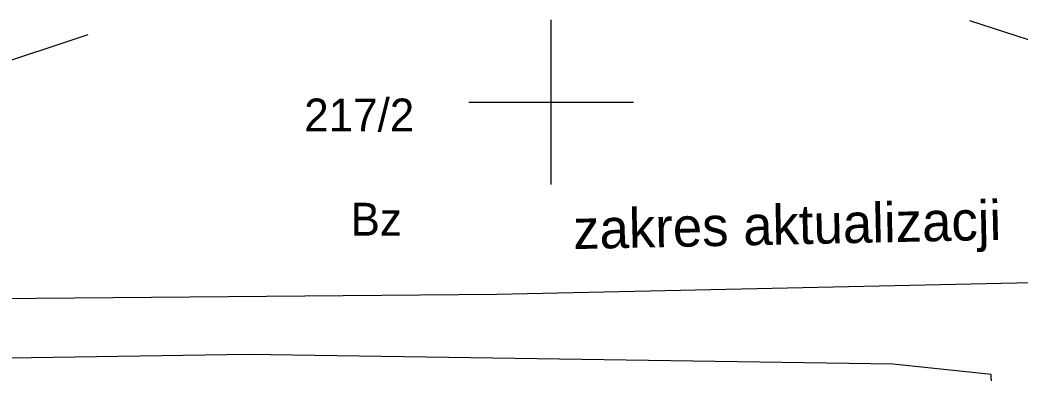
# Model space of a CAD drawing. Extents: x 6512400 to 6513200, y 6022500 to 6022750.
# Drawn here: x 6512733.85 to 6512764.26, y 6022691.76 to 6022702.5 of the extents above; entities that cross this region are included whole.
import ezdxf

# ---------------------------------------------------------------- set-up
doc = ezdxf.new("R2010")
doc.units = 0
for name, color, linetype in [('210-oznaczenie konturu użytku gruntowego', 7, 'Continuous'), ('211-numer działki ewidencyjnej', 7, 'Continuous'), ('996-Tekst dodatkowy mały', 7, 'Continuous'), ('chodnik (powierzchnia)', 7, 'Continuous'), ('Obszar opracowania', 7, 'Continuous'), ('przewód gazowy (linia)', 7, 'Continuous'), ('Wstawianie ramki sekcyjnej z opisem', 7, 'Continuous')]:
    doc.layers.add(name, color=color, linetype=linetype)

# ---------------------------------------------------------------- blocks, each defined once
blk = doc.blocks.new('RAMKA500K')
for p, q in [((350, 197.5), (350, 202.5)), ((347.5, 200), (352.5, 200))]:
    blk.add_line(p, q)

msp = doc.modelspace()

# ---------------------------------------------------------------- linework, layer by layer
at = {"layer": 'chodnik (powierzchnia)'}
for points in [[(6512780.55, 6022688.53), (6512780.6, 6022690.36), (6512779.7, 6022699.13), (6512765.93, 6022701.44), (6512762.734, 6022702.478)], [(6512735.91, 6022702.053), (6512729.71, 6022699.99), (6512721.39, 6022698.24)]]:
    msp.add_lwpolyline(points, dxfattribs=at)
at = {"layer": 'Obszar opracowania'}
msp.add_lwpolyline([(6512710.98, 6022693.84), (6512748.35, 6022694.16), (6512798.11, 6022695.25), (6512807.47, 6022695.46), (6512809.66, 6022606.87), (6512863.71, 6022622.03), (6512875.13, 6022581.36), (6512755.22, 6022535.25), (6512691.61, 6022568.03), (6512709.16, 6022605.16)], close=True, dxfattribs=at)
at = {"layer": 'przewód gazowy (linia)'}
msp.add_lwpolyline([(6512790.27, 6022690.86), (6512788.32, 6022687.6), (6512767.44, 6022687.59), (6512763.53, 6022687.67), (6512763.38, 6022691.72), (6512760.4, 6022692.03), (6512740.79, 6022692.33), (6512723.64, 6022692.06), (6512711.62, 6022691.95), (6512703.17, 6022690.39), (6512702.97, 6022685.4), (6512702.78, 6022684.183)], dxfattribs=at)

# ---------------------------------------------------------------- block references
at = {"layer": 'Wstawianie ramki sekcyjnej z opisem'}
msp.add_blockref('RAMKA500K', (6512400, 6022500), dxfattribs=at)

# ---------------------------------------------------------------- texts
at = {"layer": '210-oznaczenie konturu użytku gruntowego'}
msp.add_text('Bz', height=1, dxfattribs=at).set_placement((6512743.9, 6022695.94))
at = {"layer": '211-numer działki ewidencyjnej'}
msp.add_text('217/2', height=1, dxfattribs=at).set_placement((6512742.49, 6022699.11))
at = {"layer": '996-Tekst dodatkowy mały'}
msp.add_text('zakres aktualizacji', height=1.2, rotation=1.255, dxfattribs=at).set_placement((6512750.68, 6022695.53))

doc.saveas('drawing.dxf')
